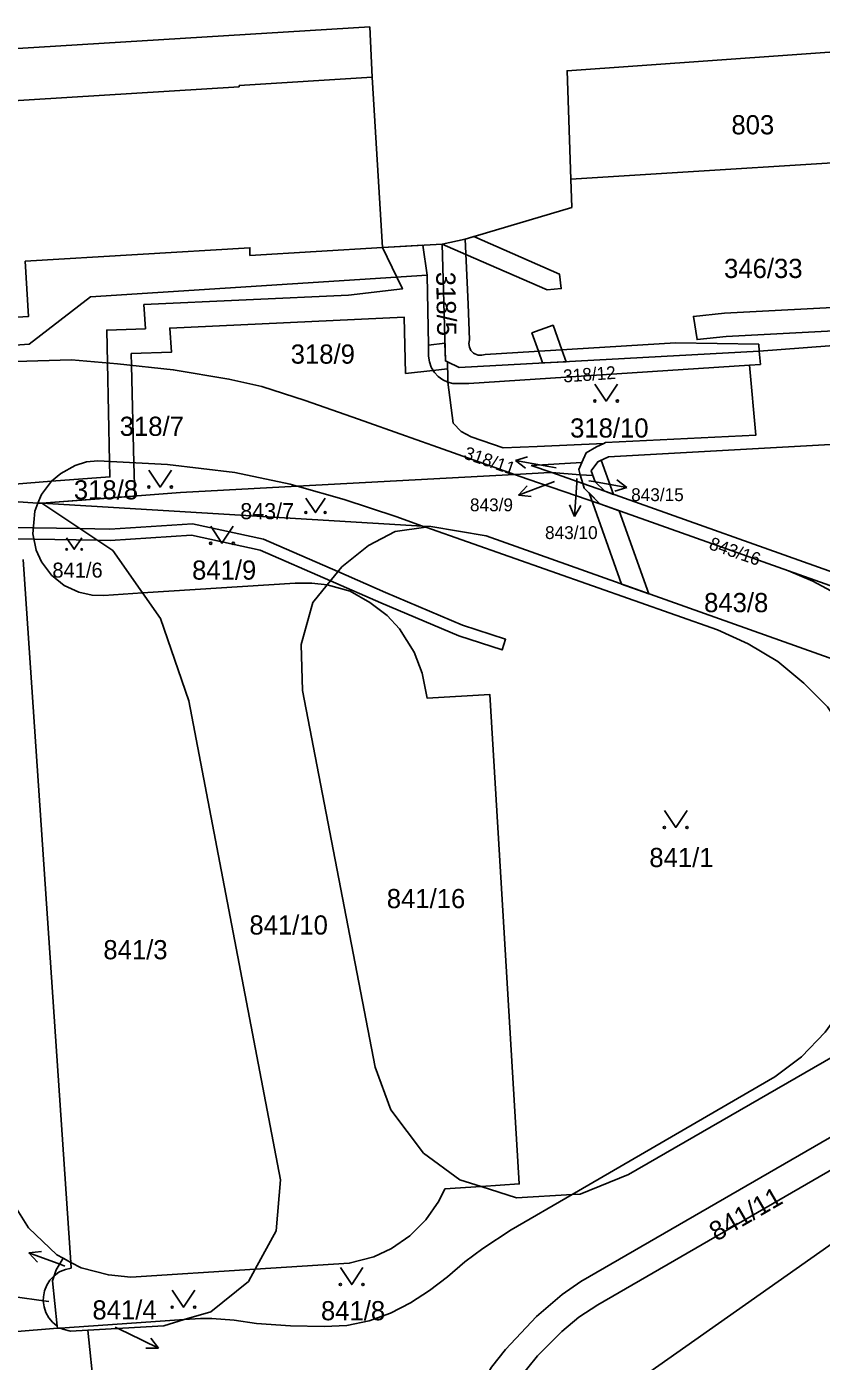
# Model space of a CAD drawing. Extents: x -869103 to -863415, y -1015889 to -1012477.
# Drawn here: x -866785.7 to -866715.3, y -1013485 to -1013366.7 of the extents above; entities that cross this region are included whole.
import ezdxf

# ---------------------------------------------------------------- set-up
doc = ezdxf.new("R2010")
doc.units = 0
for name, color, linetype in [('Hranice parcel', 7, 'Continuous'), ('Parcelní čísla', 7, 'Continuous'), ('Pop  PČ popisy', 7, 'Continuous'), ('Vnitřní kresba', 7, 'Continuous'), ('Věcná břemena k části', 7, 'Continuous'), ('Značky kultur', 7, 'Continuous')]:
    doc.layers.add(name, color=color, linetype=linetype)

msp = doc.modelspace()

# ---------------------------------------------------------------- linework, layer by layer
at = {"layer": 'Hranice parcel'}
for p, q in [((-866746.88, -1013385.52), (-866748.91, -1013385.95)), ((-866748.91, -1013385.95), (-866754.18, -1013386.27)), ((-866750.24, -1013388.71), (-866750.12, -1013394.92)), ((-866699.55, -1013393.84), (-866720.82, -1013395.43)), ((-866750.12, -1013394.92), (-866750.1, -1013395.88)), ((-866720.82, -1013395.43), (-866720.84, -1013394.83)), ((-866747.93, -1013401.82), (-866748.39, -1013398.2)), ((-866734.42, -1013403.54), (-866734.59, -1013403.62)), ((-866741.03, -1013405.56), (-866736.53, -1013405.32)), ((-866739.19, -1013406.2), (-866741.03, -1013405.56)), ((-866736.53, -1013405.32), (-866736.8, -1013405.94)), ((-866736.8, -1013405.94), (-866736.67, -1013406.39)), ((-866761.74, -1013407.41), (-866742.49, -1013406.36)), ((-866739.19, -1013406.2), (-866736.67, -1013406.39)), ((-866736.44, -1013407.16), (-866739.19, -1013406.2)), ((-866736.44, -1013407.16), (-866736.67, -1013406.39)), ((-866736.67, -1013406.39), (-866735.55, -1013406.47)), ((-866784.38, -1013408.92), (-866772.08, -1013407.98)), ((-866772.08, -1013407.98), (-866761.74, -1013407.41)), ((-866736.32, -1013407.58), (-866736.44, -1013407.16)), ((-866736.44, -1013407.16), (-866734.48, -1013407.85)), ((-866734.94, -1013408.97), (-866736.32, -1013407.58)), ((-866734.48, -1013407.85), (-866712.92, -1013415.52)), ((-866784.71, -1013408.9), (-866786.9, -1013408.77)), ((-866784.38, -1013408.92), (-866784.71, -1013408.9)), ((-866750.65, -1013410.94), (-866784.38, -1013408.92)), ((-866718.21, -1013414.92), (-866734.94, -1013408.97)), ((-866750.34, -1013411.04), (-866753.07, -1013411.42)), ((-866750.65, -1013410.94), (-866750.34, -1013411.04)), ((-866786.01, -1013413.91), (-866781.79, -1013476.19)), ((-866708.2, -1013418.48), (-866718.21, -1013414.92)), ((-866760.45, -1013416.01), (-866759.09, -1013416.15)), ((-866759.09, -1013416.15), (-866760.37, -1013417.72)), ((-866759.09, -1013416.15), (-866757.05, -1013416.7)), ((-866781.79, -1013476.19), (-866782.48, -1013475.82)), ((-866781.76, -1013476.7), (-866781.79, -1013476.19)), ((-866783, -1013481.84), (-866782.98, -1013482.03)), ((-866782.98, -1013482.03), (-866782.71, -1013482.01)), ((-866781.83, -1013482.29), (-866780.29, -1013482.2)), ((-866780.29, -1013482.2), (-866779.67, -1013488.39))]:
    msp.add_line(p, q, dxfattribs=at)
for points in [[(-866844.77, -1013376.65), (-866845.13, -1013372.23), (-866755.31, -1013366.69)], [(-866755.31, -1013366.69), (-866755.11, -1013371.17), (-866754.18, -1013386.27)], [(-866737.51, -1013380.2), (-866737.83, -1013370.59), (-866705.02, -1013368.28)], [(-866705.02, -1013368.28), (-866704.41, -1013378.14), (-866737.51, -1013380.2)], [(-866746.88, -1013385.52), (-866737.43, -1013382.7), (-866737.51, -1013380.2)], [(-866746.47, -1013394.45), (-866746.6, -1013391.29), (-866746.88, -1013385.52)], [(-866754.18, -1013386.27), (-866765.94, -1013386.96), (-866765.94, -1013386.28), (-866785.84, -1013387.48), (-866785.55, -1013392.37), (-866790.09, -1013392.64), (-866790.1, -1013392.38), (-866792.33, -1013392.52), (-866792.31, -1013392.78), (-866795.7, -1013392.98), (-866795.71, -1013392.72), (-866797.93, -1013392.86), (-866797.91, -1013393.12), (-866802.46, -1013393.39), (-866802.72, -1013388.54), (-866822.68, -1013389.64)], [(-866748.44, -1013396.39), (-866748.61, -1013396.31), (-866748.91, -1013385.95)], [(-866798.18, -1013397.06), (-866798.12, -1013395.71), (-866785.49, -1013394.81), (-866780.05, -1013390.62), (-866750.24, -1013388.71)], [(-866745.08, -1013395.73), (-866745.39, -1013395.81), (-866745.71, -1013395.8), (-866746.01, -1013395.68), (-866746.13, -1013395.61), (-866746.35, -1013395.37), (-866746.49, -1013395.08), (-866746.53, -1013394.77), (-866746.47, -1013394.45)], [(-866720.84, -1013394.83), (-866728.24, -1013394.71), (-866745.08, -1013395.73)], [(-866742.49, -1013406.36), (-866749.72, -1013403.81), (-866750.74, -1013403.45), (-866755.39, -1013401.79), (-866756.32, -1013401.48), (-866761.05, -1013399.81), (-866764.87, -1013398.58), (-866767.79, -1013397.92), (-866772.72, -1013397.09), (-866777.68, -1013396.57), (-866781.73, -1013396.22), (-866786.69, -1013396.37), (-866798.18, -1013397.06)], [(-866750.1, -1013395.88), (-866750.04, -1013396.38), (-866749.88, -1013396.85), (-866749.85, -1013396.91), (-866749.59, -1013397.34), (-866749.25, -1013397.7), (-866748.85, -1013397.99), (-866748.39, -1013398.2)], [(-866748.44, -1013396.39), (-866747.41, -1013396.9), (-866720.82, -1013395.43)], [(-866748.39, -1013398.2), (-866748.41, -1013397.89), (-866748.44, -1013396.39)], [(-866720.82, -1013395.43), (-866720.71, -1013396.61), (-866721.69, -1013396.69)], [(-866721.69, -1013396.69), (-866746.54, -1013398.32), (-866747.94, -1013398.31)], [(-866721.69, -1013396.69), (-866721.11, -1013402.88), (-866734.42, -1013403.54)], [(-866747.94, -1013398.31), (-866747.97, -1013398.31), (-866748.39, -1013398.2)], [(-866734.59, -1013403.62), (-866740.5, -1013403.88), (-866743.51, -1013404), (-866746.33, -1013403.02), (-866747.23, -1013402.55), (-866747.93, -1013401.82)], [(-866706.16, -1013403.36), (-866715.02, -1013403.74), (-866734.17, -1013404.81)], [(-866734.59, -1013403.62), (-866735.23, -1013403.91), (-866736.15, -1013404.45), (-866736.53, -1013405.32)], [(-866784.71, -1013408.9), (-866784.41, -1013408.15), (-866783.5, -1013406.97), (-866782.69, -1013406.27), (-866781.41, -1013405.58), (-866780.41, -1013405.26), (-866779.4, -1013405.16), (-866773.24, -1013405.48), (-866767.27, -1013406.2), (-866762.38, -1013407.23), (-866761.74, -1013407.41)], [(-866734.17, -1013404.81), (-866735.12, -1013405.24), (-866735.69, -1013406.06), (-866735.55, -1013406.47)], [(-866742.49, -1013406.36), (-866739.37, -1013406.19), (-866739.19, -1013406.2)], [(-866734.94, -1013408.97), (-866741.3, -1013406.78), (-866742.49, -1013406.36)], [(-866735.55, -1013406.47), (-866735.35, -1013407.03), (-866734.48, -1013407.85)], [(-866750.65, -1013410.94), (-866753.01, -1013410.1), (-866757.59, -1013408.59), (-866761.74, -1013407.41)], [(-866775.46, -1013416.86), (-866778.89, -1013417.08), (-866779.92, -1013417.07), (-866781.1, -1013416.79), (-866782.39, -1013416.2), (-866783.52, -1013415.29), (-866784.4, -1013414.1), (-866784.88, -1013413.07), (-866785.17, -1013411.64), (-866785, -1013409.61), (-866784.71, -1013408.9)], [(-866775.46, -1013416.86), (-866778.09, -1013413.12), (-866784.38, -1013408.92)], [(-866753.07, -1013411.42), (-866755.44, -1013412.67), (-866757.78, -1013414.54), (-866759.09, -1013416.15)], [(-866704.09, -1013426.38), (-866745.01, -1013411.81), (-866749.9, -1013410.98), (-866750.65, -1013410.94)], [(-866750.34, -1013411.04), (-866724.51, -1013420.13), (-866721.79, -1013421.37), (-866719.18, -1013422.94), (-866716.87, -1013424.85), (-866714.76, -1013426.95), (-866713.08, -1013429.49), (-866711.67, -1013432.16), (-866710.63, -1013434.99), (-866710.16, -1013436.93), (-866709.8, -1013439.62), (-866709.81, -1013442.93), (-866710.22, -1013445.93), (-866711.42, -1013449.79), (-866711.78, -1013450.66), (-866712.7, -1013452.46), (-866713.19, -1013453.33), (-866714.96, -1013455.8), (-866717.06, -1013457.97), (-866719.42, -1013459.76), (-866737.39, -1013470.17)], [(-866718.21, -1013414.92), (-866716.07, -1013415.81), (-866712.81, -1013417.56), (-866709.58, -1013419.88), (-866706.12, -1013423.5), (-866704.37, -1013425.92), (-866704.09, -1013426.38)], [(-866775.46, -1013416.86), (-866761.93, -1013416), (-866760.45, -1013416.01)], [(-866765.48, -1013476.8), (-866763.62, -1013473.4), (-866763.22, -1013468.87), (-866771.36, -1013426.43), (-866773.87, -1013419.13), (-866775.46, -1013416.86)], [(-866760.37, -1013417.72), (-866761.4, -1013421.44), (-866761.28, -1013425.52), (-866754.84, -1013458.9), (-866753.46, -1013462.67), (-866750.55, -1013466.51), (-866747.34, -1013468.87), (-866745.46, -1013469.47)], [(-866757.05, -1013416.7), (-866755.31, -1013417.7), (-866753.77, -1013418.86), (-866752.69, -1013420.04), (-866751.38, -1013422.11), (-866750.67, -1013423.99), (-866750.23, -1013426.2), (-866744.68, -1013425.87), (-866743.5, -1013445.52), (-866742.07, -1013469.24), (-866745.46, -1013469.47)], [(-866667.63, -1013444.44), (-866670.11, -1013445.35), (-866678.17, -1013449.61), (-866686.13, -1013454.64), (-866742.37, -1013494.26), (-866744.83, -1013496.57), (-866745.83, -1013499.66)], [(-866745.86, -1013497.08), (-866745.37, -1013494.36), (-866744.85, -1013492.39), (-866744.66, -1013491.65), (-866744.03, -1013489.83), (-866743.4, -1013488.49), (-866742.17, -1013486.59), (-866740.47, -1013484.48), (-866738.31, -1013482.32), (-866736.79, -1013481.05), (-866735.1, -1013479.95), (-866711.73, -1013466.43), (-866709.3, -1013464.7), (-866707, -1013462.76), (-866704.92, -1013460.64), (-866703.32, -1013458.64), (-866703.04, -1013458.29), (-866701.43, -1013455.72), (-866700.51, -1013453.97), (-866699.52, -1013451.68), (-866698.69, -1013449.3), (-866698.48, -1013448.85)], [(-866745.86, -1013497.08), (-866748.39, -1013496.65), (-866748.17, -1013495.79), (-866747.81, -1013493.82), (-866747.05, -1013490.92), (-866746.39, -1013489.01), (-866745.58, -1013487.18), (-866744.54, -1013485.46), (-866743.29, -1013483.9), (-866740.56, -1013480.97), (-866738.26, -1013479.02), (-866736.61, -1013477.89), (-866713.25, -1013464.39), (-866710.76, -1013462.67), (-866707.81, -1013460.05), (-866705.83, -1013457.76), (-866704.13, -1013455.3), (-866702.68, -1013452.64), (-866701.92, -1013450.83)], [(-866737.39, -1013470.17), (-866736.69, -1013470.13), (-866732.39, -1013468.4), (-866701.92, -1013450.83)], [(-866745.46, -1013469.47), (-866748.66, -1013469.68), (-866749.21, -1013470.77), (-866750.35, -1013472.42), (-866751.76, -1013473.84), (-866753.4, -1013474.97), (-866754.95, -1013475.7), (-866757.13, -1013476.26), (-866765.48, -1013476.8)], [(-866737.39, -1013470.17), (-866742.31, -1013470.47), (-866745.46, -1013469.47)], [(-866782.48, -1013475.82), (-866783.05, -1013475.52), (-866785.56, -1013473.13), (-866786.87, -1013471.01)], [(-866771.75, -1013481.26), (-866770.32, -1013481.17), (-866769.32, -1013481.16), (-866767.34, -1013481.32), (-866765.35, -1013481.61), (-866762.35, -1013481.8), (-866759.37, -1013481.87), (-866757.36, -1013481.77), (-866755.38, -1013481.37), (-866753.49, -1013480.68), (-866751.7, -1013479.77), (-866750.02, -1013478.67), (-866748.44, -1013477.46), (-866746.89, -1013476.15), (-866745.3, -1013474.95), (-866742.79, -1013473.3), (-866737.39, -1013470.17)], [(-866782.48, -1013475.82), (-866783.11, -1013476.84), (-866783.28, -1013477.38)], [(-866783.28, -1013477.38), (-866782.86, -1013477.07), (-866782.75, -1013477.01), (-866782.27, -1013476.81), (-866781.76, -1013476.7)], [(-866781.79, -1013476.19), (-866780.87, -1013476.68), (-866778.47, -1013477.3), (-866776.47, -1013477.5), (-866765.48, -1013476.8)], [(-866765.48, -1013476.8), (-866766.07, -1013477.88), (-866769.4, -1013480.57), (-866771.75, -1013481.26)], [(-866783.28, -1013477.38), (-866783.65, -1013477.77), (-866783.93, -1013478.21), (-866784.13, -1013478.71), (-866784.23, -1013479.23), (-866784.24, -1013479.6), (-866784.17, -1013480.13), (-866784.01, -1013480.63), (-866783.75, -1013481.09), (-866783.41, -1013481.5), (-866783, -1013481.84)], [(-866783.28, -1013477.38), (-866783.42, -1013477.81), (-866783, -1013481.84)], [(-866782.98, -1013482.03), (-866786.92, -1013482.34), (-866787.86, -1013482.38), (-866795.78, -1013482.87), (-866795.98, -1013479.63)], [(-866782.71, -1013482.01), (-866781.92, -1013481.95), (-866771.75, -1013481.26)], [(-866780.29, -1013482.2), (-866773.56, -1013481.8), (-866771.75, -1013481.26)], [(-866782.71, -1013482.01), (-866782.52, -1013482.1), (-866781.83, -1013482.29)]]:
    msp.add_lwpolyline(points, dxfattribs=at)
at = {"layer": 'Pop  PČ popisy'}
for p, q in [((-866742.42, -1013405.14), (-866741.34, -1013404.82)), ((-866739.46, -1013405.66), (-866742.42, -1013405.14)), ((-866742.42, -1013405.14), (-866741.52, -1013405.81)), ((-866738.79, -1013405.78), (-866739.46, -1013405.66)), ((-866739.33, -1013407.13), (-866742.13, -1013408.21)), ((-866738.95, -1013406.99), (-866739.33, -1013407.13)), ((-866736.98, -1013407.1), (-866737.19, -1013410.09)), ((-866736.96, -1013406.74), (-866736.98, -1013407.1)), ((-866735.92, -1013406.93), (-866735.5, -1013407)), ((-866735.5, -1013407), (-866732.55, -1013407.52)), ((-866732.55, -1013407.52), (-866733.44, -1013406.85)), ((-866742.13, -1013408.21), (-866741.38, -1013407.38)), ((-866742.13, -1013408.21), (-866741.02, -1013408.31)), ((-866732.55, -1013407.52), (-866733.62, -1013407.84)), ((-866737.19, -1013410.09), (-866737.62, -1013409.06)), ((-866737.19, -1013410.09), (-866736.62, -1013409.13)), ((-866785.52, -1013475.35), (-866784.41, -1013475.23)), ((-866782.7, -1013476.38), (-866785.52, -1013475.35)), ((-866785.52, -1013475.35), (-866784.75, -1013476.17)), ((-866782.32, -1013476.52), (-866782.7, -1013476.38)), ((-866783.99, -1013479.62), (-866786.96, -1013479.2)), ((-866783.76, -1013479.65), (-866783.99, -1013479.62)), ((-866777.87, -1013481.92), (-866776.74, -1013482.47)), ((-866776.74, -1013482.47), (-866774.04, -1013483.79)), ((-866774.04, -1013483.79), (-866775.16, -1013483.8)), ((-866774.04, -1013483.79), (-866774.72, -1013482.9))]:
    msp.add_line(p, q, dxfattribs=at)
at = {"layer": 'Vnitřní kresba'}
for p, q in [((-866755.11, -1013371.17), (-866766.88, -1013371.89)), ((-866766.88, -1013372.03), (-866823.45, -1013375.51)), ((-866766.88, -1013371.89), (-866766.88, -1013372.03))]:
    msp.add_line(p, q, dxfattribs=at)
at = {"layer": 'Věcná břemena k části'}
for points in [[(-866748.91, -1013385.95), (-866746.81, -1013386.87), (-866739.6, -1013390.02), (-866738.35, -1013389.89), (-866738.51, -1013388.61), (-866746.1, -1013385.29), (-866746.88, -1013385.52)], [(-866738.3, -1013395.32), (-866739.07, -1013393.15), (-866740.95, -1013393.83), (-866740.37, -1013395.44), (-866740, -1013396.49), (-866737.92, -1013396.38)], [(-866733.73, -1013408.13), (-866734.81, -1013405.1), (-866735.12, -1013405.24), (-866735.69, -1013406.06), (-866735.35, -1013407.03), (-866734.48, -1013407.85)], [(-866735.89, -1013408.01), (-866733.02, -1013416.08), (-866730.58, -1013416.95), (-866733.21, -1013409.6), (-866734.94, -1013408.97)]]:
    msp.add_lwpolyline(points, close=True, dxfattribs=at)
for points in [[(-866786.9, -1013408.77), (-866784.71, -1013408.9), (-866784.38, -1013408.92), (-866776.14, -1013408.29), (-866776.21, -1013405.33), (-866776.42, -1013396.7), (-866776.45, -1013395.66), (-866772.89, -1013395.54), (-866773.03, -1013393.39), (-866752.26, -1013392.43), (-866752.15, -1013397.42), (-866749.72, -1013397.15), (-866748.43, -1013397.01), (-866748.44, -1013396.39), (-866748.61, -1013396.31), (-866748.66, -1013394.73), (-866750.12, -1013394.92), (-866750.24, -1013388.71), (-866750.62, -1013386.05), (-866754.18, -1013386.27), (-866752.92, -1013388.88), (-866752.42, -1013389.92), (-866757.19, -1013390.49), (-866775.33, -1013391.31), (-866775.19, -1013393.46), (-866778.62, -1013393.58), (-866778.56, -1013396.49), (-866778.37, -1013405.21), (-866778.34, -1013406.59), (-866783.5, -1013406.97), (-866792.99, -1013407.72)], [(-866699.71, -1013390.8), (-866723.89, -1013392.08), (-866726.64, -1013392.37), (-866726.32, -1013394.41), (-866723.73, -1013394.14), (-866699.6, -1013392.86)], [(-866787.56, -1013412.08), (-866785.07, -1013412.11), (-866779.48, -1013412.19), (-866778.32, -1013412.21), (-866771.1, -1013411.75), (-866765.04, -1013413.07), (-866758.8, -1013415.79), (-866754.33, -1013417.74), (-866747.44, -1013420.67), (-866743.59, -1013421.92), (-866743.28, -1013420.97), (-866747.09, -1013419.73), (-866753.93, -1013416.82), (-866758.14, -1013414.98), (-866764.74, -1013412.11), (-866771.02, -1013410.75), (-866778.34, -1013411.21), (-866781.01, -1013411.17), (-866785.13, -1013411.11), (-866787.56, -1013411.08)], [(-866787.56, -1013412.08), (-866785.07, -1013412.11), (-866779.48, -1013412.19), (-866778.32, -1013412.21), (-866771.1, -1013411.75), (-866765.04, -1013413.07), (-866758.8, -1013415.79), (-866754.33, -1013417.74), (-866747.44, -1013420.67), (-866743.59, -1013421.92), (-866743.28, -1013420.97), (-866747.09, -1013419.73), (-866753.93, -1013416.82), (-866758.14, -1013414.98), (-866764.74, -1013412.11), (-866771.02, -1013410.75), (-866778.34, -1013411.21), (-866781.01, -1013411.17), (-866785.13, -1013411.11), (-866787.56, -1013411.08)]]:
    msp.add_lwpolyline(points, dxfattribs=at)
at = {"layer": 'Značky kultur'}
for points in [[(-866735.38, -1013398.37), (-866734.38, -1013399.87), (-866733.38, -1013398.37)], [(-866774.89, -1013405.99), (-866773.89, -1013407.49), (-866772.89, -1013405.99)], [(-866760.97, -1013408.46), (-866760.12, -1013409.74), (-866759.27, -1013408.46)], [(-866769.41, -1013410.96), (-866768.41, -1013412.46), (-866767.41, -1013410.96)], [(-866782.17, -1013411.99), (-866781.5, -1013413), (-866780.83, -1013411.99)], [(-866729.21, -1013436.15), (-866728.21, -1013437.65), (-866727.21, -1013436.15)], [(-866757.92, -1013476.65), (-866756.92, -1013478.15), (-866755.92, -1013476.65)], [(-866772.82, -1013478.66), (-866771.82, -1013480.16), (-866770.82, -1013478.66)]]:
    msp.add_lwpolyline(points, dxfattribs=at)
for centre, radius in [((-866735.38, -1013399.87), 0.1), ((-866733.38, -1013399.87), 0.1), ((-866774.89, -1013407.49), 0.1), ((-866772.89, -1013407.49), 0.1), ((-866760.97, -1013409.74), 0.085), ((-866759.27, -1013409.74), 0.085), ((-866782.17, -1013413), 0.067), ((-866780.83, -1013413), 0.067), ((-866769.41, -1013412.46), 0.1), ((-866767.41, -1013412.46), 0.1), ((-866729.21, -1013437.65), 0.1), ((-866727.21, -1013437.65), 0.1), ((-866757.92, -1013478.15), 0.1), ((-866755.92, -1013478.15), 0.1), ((-866772.82, -1013480.16), 0.1), ((-866770.82, -1013480.16), 0.1)]:
    msp.add_circle(centre, radius, dxfattribs=at)

# ---------------------------------------------------------------- texts
at = {"layer": 'Parcelní čísla'}
for s, height, p in [('803', 1.7, (-866723.28, -1013376.23)), ('346/33', 1.7, (-866723.93, -1013388.96)), ('318/9', 1.7, (-866762.32, -1013396.55)), ('318/7', 1.7, (-866777.47, -1013402.95)), ('318/10', 1.7, (-866737.57, -1013403.1)), ('318/8', 1.7, (-866781.53, -1013408.58)), ('843/15', 1.139, (-866732.16, -1013408.73)), ('843/7', 1.423, (-866766.79, -1013410.33)), ('843/9', 1.139, (-866746.44, -1013409.63)), ('843/10', 1.139, (-866739.79, -1013412.09)), ('841/6', 1.329, (-866783.43, -1013415.51)), ('841/9', 1.7, (-866771.06, -1013415.69)), ('843/8', 1.7, (-866725.7, -1013418.57)), ('841/1', 1.7, (-866730.55, -1013441.16)), ('841/16', 1.7, (-866753.81, -1013444.8)), ('841/10', 1.7, (-866765.98, -1013447.14)), ('841/3', 1.7, (-866778.92, -1013449.33)), ('841/4', 1.7, (-866779.89, -1013481.25)), ('841/8', 1.7, (-866759.64, -1013481.32))]:
    msp.add_text(s, height=height, dxfattribs=at).set_placement(p)
for s, height, rotation, p in [('318/5', 1.7, 271, (-866749.44, -1013388.42)), ('318/12', 1.139, 4, (-866738.14, -1013398.22)), ('318/11', 1.139, 341, (-866747.07, -1013404.93)), ('843/16', 1.139, 341, (-866725.34, -1013412.96)), ('841/11', 1.7, 30, (-866724.61, -1013474.37))]:
    msp.add_text(s, height=height, rotation=rotation, dxfattribs=at).set_placement(p)

doc.saveas('drawing.dxf')
